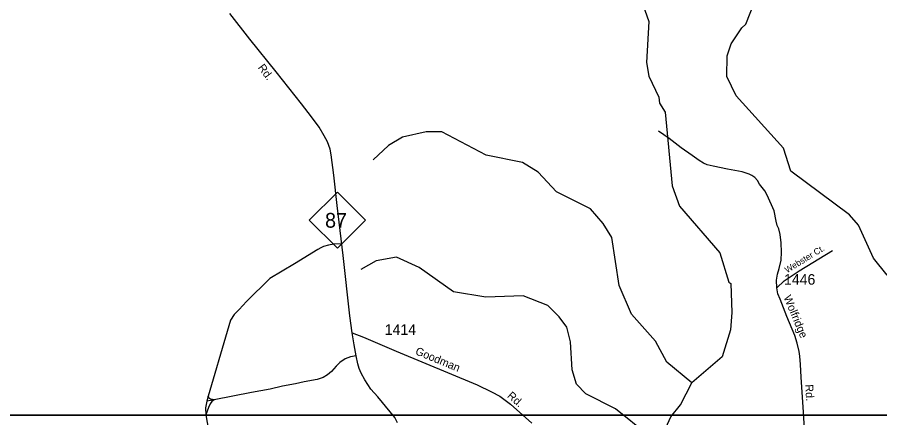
# Model space of a CAD drawing. Extents: x 2104537 to 2336408, y 34176 to 229611.
# Drawn here: x 2271195 to 2281433, y 165417 to 170167 of the extents above; entities that cross this region are included whole.
import ezdxf

# ---------------------------------------------------------------- set-up
doc = ezdxf.new("R2010")
doc.units = 0
for name, color, linetype in [('Exist Hydrographic Creek Single Shore', 7, 'Continuous'), ('Exist Hydrographic Misc Water Feature', 7, 'Continuous'), ('Exist Road Non-System Type 51', 7, 'Continuous'), ('Exist Road Non-System Type 51 Label', 7, 'Continuous'), ('Exist Road Primary NC Attributed', 7, 'Continuous'), ('Exist Road Primary NC Label', 7, 'Continuous'), ('Exist Road Primary NC Shield CELL', 7, 'Continuous'), ('Exist Road Primary NC Shield Number Label', 7, 'Continuous'), ('Exist Road Secondary Type 51 Attributed', 7, 'Continuous'), ('Exist Road Secondary Type 51 Label', 7, 'Continuous'), ('Exist Road Secondary Type 51 Number Label', 7, 'Continuous'), ('Map Preparation Inset Cut Line', 7, 'Continuous')]:
    doc.layers.add(name, color=color, linetype=linetype)

msp = doc.modelspace()

# ---------------------------------------------------------------- linework, layer by layer
at = {"layer": 'Exist Hydrographic Creek Single Shore'}
for points in [[(2278574, 170456), (2278694, 170116), (2278665, 169631), (2278692, 169467), (2278811, 169218), (2278820, 169149), (2278888, 169043), (2278971, 168169), (2279056, 167928), (2279536, 167374), (2279640, 167024), (2279665, 167011), (2279676, 166666), (2279661, 166460), (2279564, 166140), (2279201, 165829)], [(2281521, 167109), (2281361, 167309), (2281183, 167700), (2281073, 167823), (2280377, 168342), (2280291, 168616), (2279727, 169233), (2279617, 169465), (2279623, 169708), (2279671, 169851), (2279795, 170042), (2279844, 170084), (2279990, 170461)], [(2278832, 165160), (2278955, 165427), (2279070, 165569), (2279201, 165829)]]:
    msp.add_lwpolyline(points, dxfattribs=at)
at = {"layer": 'Exist Hydrographic Misc Water Feature'}
for points in [[(2279201, 165829), (2278907, 166077), (2278771, 166326), (2278485, 166647), (2278340, 166987), (2278252, 167553), (2278150, 167719), (2277999, 167893), (2277597, 168097), (2277378, 168328), (2277194, 168443), (2276760, 168530), (2276233, 168809), (2276049, 168806), (2275767, 168746), (2275601, 168644), (2275419, 168477)], [(2278832, 165160), (2278682, 165216), (2278296, 165522), (2277944, 165702), (2277835, 165816), (2277783, 165984), (2277764, 166316), (2277720, 166491), (2277628, 166614), (2277493, 166748), (2277200, 166862), (2276759, 166847), (2276375, 166910), (2275964, 167200), (2275697, 167321), (2275456, 167279), (2275273, 167175)]]:
    msp.add_lwpolyline(points, dxfattribs=at)
at = {"layer": 'Exist Road Non-System Type 51'}
for p in [(2273461, 165672), (2273532, 165631)]:
    msp.add_line(p, (2273444, 165612), dxfattribs=at)
for points in [[(2280210, 166959), (2280208, 167049), (2280220, 167120), (2280239, 167186), (2280263, 167285), (2280269, 167379), (2280263, 167493), (2280251, 167592), (2280234, 167658), (2280217, 167696), (2280204, 167749), (2280182, 167871), (2280098, 168058), (2280069, 168109), (2280006, 168188), (2279981, 168231), (2279952, 168265), (2279916, 168292), (2279884, 168307), (2279799, 168334), (2279628, 168364), (2279455, 168401), (2279383, 168418), (2279341, 168437), (2279290, 168468), (2279205, 168526), (2279077, 168618), (2278933, 168729), (2278807, 168815)], [(2275047, 167479), (2274951, 167475), (2274888, 167465), (2274829, 167446), (2274797, 167431), (2274762, 167412), (2274487, 167242), (2274194, 167069), (2273917, 166797), (2273829, 166700), (2273770, 166643), (2273728, 166574), (2273686, 166439), (2273461, 165672)], [(2280210, 166959), (2280298, 167041), (2280478, 167161), (2280871, 167402)], [(2275218, 166150), (2275150, 166141), (2275087, 166114), (2275024, 166073), (2274980, 166028), (2274924, 165965), (2274876, 165926), (2274827, 165895), (2274754, 165869), (2274602, 165842), (2274496, 165818), (2274343, 165791), (2274197, 165757), (2273976, 165718), (2273532, 165631)], [(2273532, 165631), (2273492, 165637), (2273475, 165645), (2273461, 165672)], [(2273444, 165612), (2273430, 165533), (2273433, 165450)], [(2273532, 165631), (2273504, 165609), (2273483, 165581), (2273465, 165540), (2273433, 165450)], [(2273433, 165450), (2273478, 165204), (2273508, 165021), (2273532, 164898), (2273542, 164790), (2273523, 164747), (2273490, 164585), (2273441, 164398), (2273393, 164196), (2273363, 164142), (2273333, 164119), (2273301, 164105), (2273269, 164098), (2272660, 164052), (2272562, 164042), (2272526, 164034), (2272475, 163993), (2272444, 163946), (2272400, 163831), (2272379, 163787), (2272220, 163642), (2272076, 163519), (2271761, 163263)]]:
    msp.add_lwpolyline(points, dxfattribs=at)
at = {"layer": 'Exist Road Primary NC Attributed'}
for points in [[(2275171, 166422), (2275143, 166625), (2275063, 167340), (2274993, 167934), (2274952, 168295), (2274923, 168536), (2274909, 168603), (2274877, 168690), (2274839, 168760), (2274780, 168865), (2274689, 168987), (2274570, 169142), (2274268, 169520), (2273955, 169908), (2273720, 170212)], [(2275710, 165358), (2275676, 165418), (2275621, 165487), (2275474, 165665), (2275393, 165756), (2275320, 165865), (2275279, 165946), (2275255, 166002), (2275239, 166055), (2275218, 166150), (2275193, 166282), (2275171, 166422)]]:
    msp.add_lwpolyline(points, dxfattribs=at)
at = {"layer": 'Exist Road Primary NC Shield CELL'}
msp.add_lwpolyline([(2274662, 167761), (2274995, 168094), (2275328, 167761), (2274995, 167428)], close=True, dxfattribs=at)
at = {"layer": 'Exist Road Secondary Type 51 Attributed'}
for points in [[(2280268, 163437), (2280317, 163567), (2280415, 163877), (2280470, 164042), (2280527, 164201), (2280569, 164372), (2280573, 164440), (2280579, 164602), (2280566, 164796), (2280535, 165347), (2280530, 165481), (2280500, 165899), (2280493, 166047), (2280485, 166149), (2280476, 166204), (2280454, 166300), (2280425, 166391), (2280332, 166616), (2280250, 166824), (2280224, 166887), (2280210, 166959)], [(2275171, 166422), (2275304, 166374), (2275693, 166208), (2276653, 165806), (2276825, 165723), (2276922, 165671), (2277049, 165578), (2277302, 165354)]]:
    msp.add_lwpolyline(points, dxfattribs=at)
at = {"layer": 'Map Preparation Inset Cut Line'}
for points in [[(2266254, 165449), (2309677, 165449), (2309677, 209697), (2266254, 209697)], [(2308594, 165449), (2259993, 165449), (2259993, 139141), (2308594, 139141)]]:
    msp.add_lwpolyline(points, close=True, dxfattribs=at)

# ---------------------------------------------------------------- texts
at = {"layer": 'Exist Road Non-System Type 51 Label'}
msp.add_text('Webster Ct.', height=75, rotation=31.4354, dxfattribs=at).set_placement((2280334, 167130))
at = {"layer": 'Exist Road Primary NC Label'}
msp.add_text('Rd.', height=95, rotation=306.9138, dxfattribs=at).set_placement((2274047, 169569))
at = {"layer": 'Exist Road Primary NC Shield Number Label'}
msp.add_text('87', height=175, dxfattribs=at).set_placement((2274849, 167671))
at = {"layer": 'Exist Road Secondary Type 51 Label'}
for s, rotation, p in [('Wolfridge', 292.563, (2280290, 166847)), ('Goodman', 337.6584, (2275912, 166172)), ('Rd.', 273.2542, (2280548, 165810)), ('Rd.', 318.4278, (2277004, 165666))]:
    msp.add_text(s, height=95, rotation=rotation, dxfattribs=at).set_placement(p)
at = {"layer": 'Exist Road Secondary Type 51 Number Label'}
for s, p in [('1446', (2280297, 166995)), ('1414', (2275557, 166400))]:
    msp.add_text(s, height=125, dxfattribs=at).set_placement(p)

doc.saveas('drawing.dxf')
